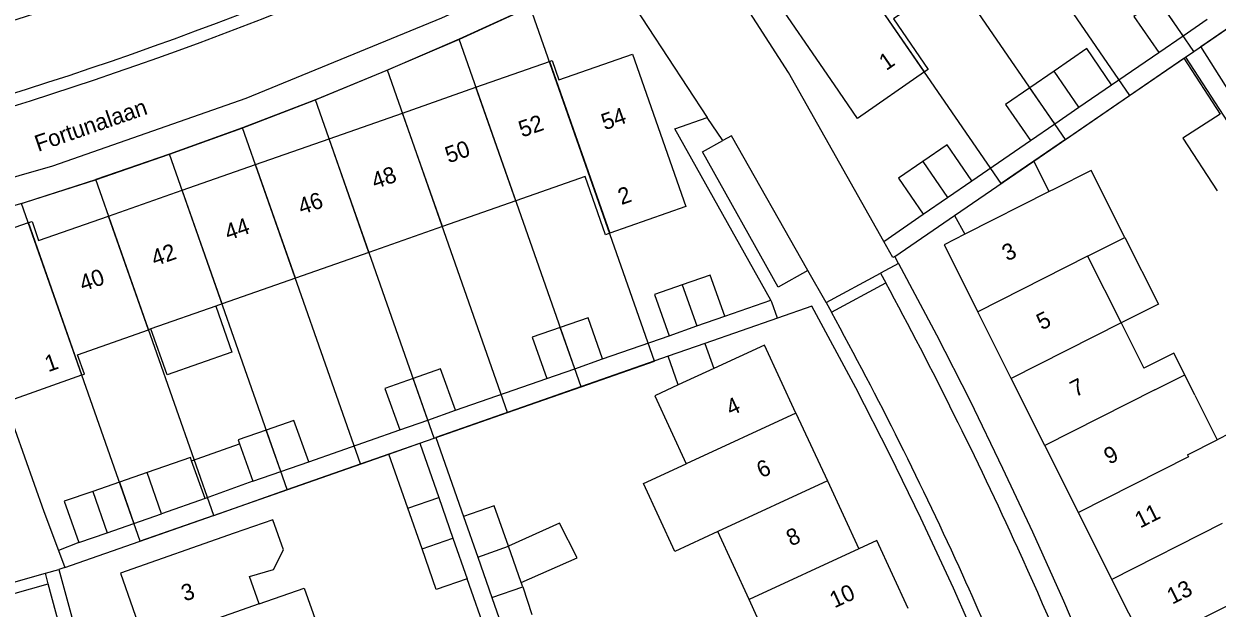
# Model space of a CAD drawing. Extents: x 194485 to 197793, y 468269 to 470822.
# Drawn here: x 195711 to 195798.3, y 469289.8 to 469332.6 of the extents above; entities that cross this region are included whole.
import ezdxf

# ---------------------------------------------------------------- set-up
doc = ezdxf.new("R2010")
doc.units = 0
for name, color, linetype in [('BGT grensvlak gebouwinstallatie plus 1', 7, 'Continuous'), ('BGT grensvlak pand op maaiveld', 7, 'Continuous'), ('BGT grensvlak pand op maaiveld LR', 7, 'Continuous'), ('BGT grensvlak wegdeel', 7, 'Continuous'), ('BGT tekst huisnummerreeks', 7, 'Continuous'), ('BGT tekst openbare ruimte label weg', 7, 'Continuous'), ('GEM grensvlak WOZ_BRK percelen', 7, 'Continuous')]:
    doc.layers.add(name, color=color, linetype=linetype)

msp = doc.modelspace()

# ---------------------------------------------------------------- linework, layer by layer
at = {"layer": 'BGT grensvlak gebouwinstallatie plus 1'}
for p, q in [((195788.764, 469330.788), (195786.381, 469329.149)), ((195790.586, 469328.138), (195788.764, 469330.788)), ((195788.201, 469326.501), (195790.586, 469328.138)), ((195798.54, 469325.986), (195795.81, 469324.238)), ((195795.81, 469324.238), (195798.318, 469320.371)), ((195779.099, 469318.584), (195784.894, 469322.557)), ((195786.023, 469320.32), (195784.894, 469322.557)), ((195779.099, 469318.584), (195779.857, 469317.196)), ((195760.824, 469309.206), (195758.127, 469308.263)), ((195760.824, 469309.206), (195761.469, 469307.368)), ((195758.864, 469306.164), (195758.127, 469308.263)), ((195723.243, 469300.614), (195726.748, 469301.864)), ((195724.225, 469297.863), (195723.243, 469300.614)), ((195727.734, 469299.114), (195724.225, 469297.863)), ((195750.183, 469296.059), (195746.438, 469294.359)), ((195751.473, 469293.512), (195750.183, 469296.059)), ((195747.37, 469291.71), (195751.473, 469293.512)), ((195747.483, 469291.387), (195748.161, 469289.369)), ((195745.228, 469290.602), (195745.937, 469288.582))]:
    msp.add_line(p, q, dxfattribs=at)
for points in [[(195791.556, 469316.969), (195794.016, 469312.072), (195791.296, 469310.705)], [(195725.014, 469311.935), (195726.197, 469308.564), (195721.455, 469306.898), (195720.271, 469310.269)], [(195723.243, 469300.614), (195723.153, 469300.867), (195719.983, 469299.753)], [(195724.225, 469297.863), (195724.23, 469297.848), (195721.046, 469296.729)]]:
    msp.add_lwpolyline(points, dxfattribs=at)
at = {"layer": 'BGT grensvlak pand op maaiveld'}
for p, q in [((195795.825, 469331.733), (195797.595, 469332.948)), ((195794.054, 469330.518), (195795.825, 469331.733)), ((195744.059, 469327.964), (195749.438, 469329.851)), ((195786.381, 469329.149), (195784.604, 469327.926)), ((195788.201, 469326.501), (195786.381, 469329.149)), ((195738.681, 469326.077), (195744.059, 469327.964)), ((195733.303, 469324.19), (195738.681, 469326.077)), ((195786.423, 469325.278), (195788.201, 469326.501)), ((195784.646, 469324.054), (195786.423, 469325.278)), ((195727.926, 469322.303), (195733.303, 469324.19)), ((195722.549, 469320.417), (195727.926, 469322.303)), ((195778.576, 469319.884), (195780.349, 469321.103)), ((195717.17, 469318.53), (195722.549, 469320.417)), ((195776.802, 469318.664), (195778.576, 469319.884)), ((195786.023, 469320.32), (195779.857, 469317.196)), ((195786.376, 469320.499), (195786.023, 469320.32)), ((195746.977, 469319.649), (195741.599, 469317.76)), ((195741.599, 469317.76), (195736.221, 469315.871)), ((195788.836, 469315.602), (195791.556, 469316.969)), ((195736.221, 469315.871), (195730.846, 469313.983)), ((195788.836, 469315.602), (195791.296, 469310.705)), ((195730.846, 469313.983), (195725.47, 469312.095)), ((195725.014, 469311.935), (195720.271, 469310.269)), ((195725.47, 469312.095), (195725.014, 469311.935)), ((195760.234, 469310.484), (195762.266, 469311.194)), ((195783.248, 469306.628), (195780.792, 469311.527)), ((195720.271, 469310.269), (195720.092, 469310.206)), ((195758.201, 469309.773), (195760.234, 469310.484)), ((195791.296, 469310.705), (195792.956, 469307.398)), ((195751.29, 469307.357), (195753.328, 469308.067)), ((195709.608, 469304.912), (195715.212, 469306.897)), ((195749.252, 469306.646), (195751.29, 469307.357)), ((195761.469, 469307.368), (195758.864, 469306.164)), ((195785.704, 469301.729), (195783.248, 469306.628)), ((195796.693, 469305.412), (195795.944, 469306.908)), ((195796.693, 469305.412), (195798.31, 469302.148)), ((195740.527, 469303.596), (195742.555, 469304.312)), ((195767.482, 469304.109), (195769.781, 469299.135)), ((195738.499, 469302.879), (195740.527, 469303.596)), ((195799.269, 469302.63), (195798.31, 469302.148)), ((195726.748, 469301.864), (195727.734, 469299.114)), ((195737.673, 469301.104), (195739.942, 469301.898)), ((195739.942, 469301.898), (195741.332, 469297.925)), ((195788.159, 469296.83), (195785.704, 469301.729)), ((195729.776, 469299.826), (195731.817, 469300.538)), ((195739.064, 469297.141), (195737.673, 469301.104)), ((195719.983, 469299.753), (195717.966, 469299.052)), ((195721.046, 469296.729), (195719.983, 469299.753)), ((195727.734, 469299.114), (195729.776, 469299.826)), ((195717.966, 469299.052), (195716.005, 469298.37)), ((195769.781, 469299.135), (195772.08, 469294.16)), ((195741.332, 469297.925), (195742.376, 469294.957)), ((195740.112, 469294.162), (195739.064, 469297.141)), ((195719.027, 469296.027), (195721.046, 469296.729)), ((195743.141, 469296.539), (195744.185, 469293.57)), ((195790.615, 469291.931), (195788.159, 469296.83)), ((195714.994, 469294.625), (195717.072, 469295.347)), ((195717.072, 469295.347), (195719.027, 469296.027)), ((195764.055, 469290.452), (195761.756, 469295.427)), ((195742.376, 469294.957), (195743.422, 469291.983)), ((195744.185, 469293.57), (195745.228, 469290.602)), ((195747.37, 469291.71), (195746.438, 469294.359)), ((195728.186, 469290.139), (195727.484, 469292.135)), ((195745.228, 469290.602), (195747.483, 469291.387)), ((195747.483, 469291.387), (195747.37, 469291.71)), ((195766.354, 469285.478), (195764.055, 469290.452))]:
    msp.add_line(p, q, dxfattribs=at)
for points in [[(195776.896, 469329.08), (195771.996, 469325.682), (195770.301, 469328.142), (195765.314, 469335.429), (195770.024, 469338.657), (195769.176, 469339.894), (195769.374, 469340.03)], [(195779.052, 469336.008), (195774.625, 469332.97), (195777.167, 469329.267), (195776.896, 469329.08)], [(195794.007, 469334.379), (195792.214, 469333.148), (195794.054, 469330.518)], [(195749.438, 469329.851), (195749.629, 469329.918), (195750.115, 469328.501), (195755.509, 469330.381), (195759.426, 469319.229), (195753.852, 469317.271)], [(195784.604, 469327.926), (195782.826, 469326.702), (195784.646, 469324.054)], [(195780.349, 469321.103), (195778.54, 469323.752), (195776.767, 469322.533)], [(195776.767, 469322.533), (195774.993, 469321.313), (195776.802, 469318.664)], [(195791.556, 469316.969), (195789.096, 469321.866), (195786.376, 469320.499)], [(195753.852, 469317.271), (195753.538, 469317.16), (195752.053, 469321.432), (195746.977, 469319.649)], [(195705.609, 469316.311), (195705.905, 469316.399), (195705.978, 469316.197), (195711.298, 469318.049)], [(195711.298, 469318.049), (195711.567, 469318.143), (195712.049, 469316.733), (195717.17, 469318.53)], [(195779.857, 469317.196), (195778.337, 469316.426), (195780.792, 469311.527)], [(195762.266, 469311.194), (195761.197, 469314.21), (195759.165, 469313.5)], [(195759.165, 469313.5), (195757.132, 469312.789), (195758.201, 469309.773)], [(195753.328, 469308.067), (195752.261, 469311.088), (195750.229, 469310.38)], [(195715.212, 469306.897), (195715.397, 469306.963), (195714.897, 469308.381), (195720.092, 469310.206)], [(195750.229, 469310.38), (195748.185, 469309.667), (195749.252, 469306.646)], [(195767.482, 469304.109), (195765.183, 469309.084), (195761.469, 469307.368)], [(195795.944, 469306.908), (195795.15, 469308.496), (195792.956, 469307.398)], [(195739.462, 469306.631), (195737.398, 469305.902), (195738.499, 469302.879)], [(195742.555, 469304.312), (195741.454, 469307.335), (195739.462, 469306.631)], [(195758.864, 469306.164), (195757.158, 469305.376), (195759.457, 469300.401)], [(195731.817, 469300.538), (195730.731, 469303.568), (195728.71, 469302.863)], [(195728.71, 469302.863), (195726.648, 469302.144), (195726.748, 469301.864)], [(195761.756, 469295.427), (195758.608, 469293.972), (195756.315, 469298.955), (195759.457, 469300.401)], [(195716.005, 469298.37), (195713.927, 469297.648), (195714.994, 469294.625)], [(195746.438, 469294.359), (195745.396, 469297.324), (195743.141, 469296.539)], [(195727.484, 469292.135), (195729.239, 469292.66), (195729.962, 469294.085), (195729.183, 469296.299), (195726.368, 469295.309)], [(195726.368, 469295.309), (195718.032, 469292.393), (195719.847, 469287.222)], [(195775.697, 469289.796), (195773.399, 469294.769), (195772.08, 469294.16)], [(195799.424, 469294.523), (195801.175, 469291.038), (195793.09, 469286.993), (195790.615, 469291.931)], [(195743.422, 469291.983), (195741.158, 469291.187), (195740.112, 469294.162)], [(195728.186, 469290.139), (195731.488, 469291.3), (195733.331, 469286.056)]]:
    msp.add_lwpolyline(points, dxfattribs=at)
at = {"layer": 'BGT grensvlak pand op maaiveld LR'}
for p, q in [((195776.896, 469329.08), (195769.374, 469340.03)), ((195795.825, 469331.733), (195794.007, 469334.379)), ((195749.438, 469329.851), (195753.852, 469317.271)), ((195746.977, 469319.649), (195744.059, 469327.964)), ((195786.423, 469325.278), (195784.604, 469327.926)), ((195741.599, 469317.76), (195738.681, 469326.077)), ((195736.221, 469315.871), (195733.303, 469324.19)), ((195776.767, 469322.533), (195778.576, 469319.884)), ((195730.846, 469313.983), (195727.926, 469322.303)), ((195725.47, 469312.095), (195722.549, 469320.417)), ((195715.212, 469306.897), (195711.298, 469318.049)), ((195720.092, 469310.206), (195717.17, 469318.53)), ((195788.836, 469315.602), (195780.792, 469311.527)), ((195759.165, 469313.5), (195760.234, 469310.484)), ((195751.29, 469307.357), (195750.229, 469310.38)), ((195791.296, 469310.705), (195783.248, 469306.628)), ((195740.527, 469303.596), (195739.462, 469306.631)), ((195793.755, 469305.808), (195795.944, 469306.908)), ((195793.755, 469305.808), (195785.704, 469301.729)), ((195767.482, 469304.109), (195759.457, 469300.401)), ((195729.776, 469299.826), (195728.71, 469302.863)), ((195796.141, 469301.059), (195798.31, 469302.148)), ((195717.966, 469299.052), (195719.027, 469296.027)), ((195769.781, 469299.135), (195761.756, 469295.427)), ((195716.005, 469298.37), (195717.072, 469295.347)), ((195739.064, 469297.141), (195741.332, 469297.925)), ((195798.675, 469296.014), (195790.615, 469291.931)), ((195740.112, 469294.162), (195742.376, 469294.957)), ((195744.185, 469293.57), (195746.438, 469294.359)), ((195772.08, 469294.16), (195764.055, 469290.452)), ((195728.186, 469290.139), (195719.847, 469287.222))]:
    msp.add_line(p, q, dxfattribs=at)
msp.add_lwpolyline([(195796.141, 469301.059), (195796.215, 469300.911), (195788.159, 469296.83)], dxfattribs=at)
at = {"layer": 'BGT grensvlak wegdeel'}
for p, q in [((195753.872, 469336.591), (195760.989, 469325.741)), ((195790.586, 469328.138), (195794.054, 469330.518)), ((195762.13, 469324.053), (195760.989, 469325.741)), ((195780.349, 469321.103), (195784.646, 469324.054)), ((195773.909, 469316.681), (195776.802, 469318.664)), ((195774.715, 469315.578), (195779.099, 469318.584)), ((195774.995, 469315.052), (195774.715, 469315.578)), ((195769.7, 469312.199), (195768.341, 469314.554)), ((195774.995, 469315.052), (195773.684, 469314.357)), ((195769.7, 469312.199), (195773.684, 469314.357)), ((195770.084, 469311.497), (195774.064, 469313.653)), ((195773.684, 469314.357), (195774.064, 469313.653)), ((195762.266, 469311.194), (195765.634, 469312.371)), ((195769.7, 469312.199), (195770.084, 469311.497)), ((195766.122, 469311.061), (195760.824, 469309.206)), ((195753.328, 469308.067), (195758.201, 469309.773)), ((195742.555, 469304.312), (195749.252, 469306.646)), ((195731.817, 469300.538), (195738.499, 469302.879)), ((195713.963, 469292.805), (195737.673, 469301.104)), ((195724.225, 469297.863), (195721.046, 469296.729)), ((195714.994, 469294.625), (195713.49, 469294.057)), ((195713.49, 469294.057), (195713.963, 469292.805)), ((195712.546, 469292.378), (195713.529, 469292.654)), ((195713.963, 469292.805), (195713.529, 469292.654)), ((195708.18, 469291.148), (195712.546, 469292.378)), ((195712.755, 469291.606), (195712.546, 469292.378)), ((195744.911, 469287.745), (195743.422, 469291.983)), ((195708.388, 469290.375), (195712.755, 469291.606))]:
    msp.add_line(p, q, dxfattribs=at)
for points in [[(195808.847, 469309.723), (195809.917, 469307.982), (195811.215, 469308.634), (195797.114, 469330.935), (195815.872, 469343.796)], [(195773.909, 469316.681), (195766.931, 469329.049), (195760.122, 469339.635)], [(195705.107, 469317.845), (195711.093, 469319.541), (195716.199, 469321.185), (195721.636, 469323.064), (195726.92, 469324.975), (195732.229, 469327.011), (195737.498, 469329.177), (195742.865, 469331.486), (195748.253, 469333.937), (195753.872, 469336.591)], [(195705.495, 469320.041), (195713.098, 469322.22), (195727.239, 469327.175), (195741.552, 469333.046), (195747.383, 469335.723)], [(195784.894, 469322.557), (195795.876, 469330.087), (195798.54, 469325.986)], [(195765.634, 469312.371), (195758.619, 469324.913), (195760.989, 469325.741)], [(195768.341, 469314.554), (195762.769, 469324.405), (195762.13, 469324.053)], [(195768.341, 469314.554), (195766.172, 469313.325), (195760.644, 469323.233), (195762.13, 469324.053)], [(195774.715, 469315.578), (195774.579, 469315.494), (195773.909, 469316.681)], [(195774.995, 469315.052), (195777.773, 469309.844), (195780.225, 469304.993), (195782.61, 469300.085), (195784.803, 469295.42), (195787.072, 469290.362), (195789.283, 469285.142), (195792.899, 469276.142), (195796.067, 469267.56)], [(195766.122, 469311.061), (195765.707, 469312.24), (195765.634, 469312.371)], [(195777.492, 469274.463), (195784.912, 469277.048), (195781.115, 469286.496), (195779.019, 469291.297), (195776.617, 469296.419), (195774.391, 469301.025), (195771.877, 469305.965), (195768.652, 469311.946), (195766.122, 469311.061)], [(195758.127, 469308.263), (195741.121, 469302.31), (195743.141, 469296.539)], [(195709.608, 469304.912), (195712.418, 469296.898), (195713.49, 469294.057)], [(195713.529, 469292.654), (195715.42, 469285.676), (195716.868, 469280.21), (195718.288, 469274.752), (195719.485, 469270.001), (195720.834, 469264.516), (195722.938, 469255.508), (195730.765, 469258.221)], [(195726.885, 469233.227), (195722.359, 469253.648), (195719.667, 469264.987), (195715.872, 469280.062), (195712.755, 469291.606)]]:
    msp.add_lwpolyline(points, dxfattribs=at)
for centre, radius, start, end in [((195628.963, 469587.01), 266.824, 283.44092, 294.47502), ((195626.709, 469593.402), 278.682, 283.59937, 294.37181), ((195625.645, 469596.541), 282.898, 283.66119, 294.30962), ((195479.658, 469155.209), 334.334, 24.56784, 28.28839), ((195513.651, 469171.429), 292.193, 24.4217, 28.64413), ((195472.764, 469152.753), 341.626, 19.68441, 24.46167), ((195458.842, 469147.398), 352.034, 21.41247, 24.2947)]:
    msp.add_arc(centre, radius, start, end, dxfattribs=at)
at = {"layer": 'GEM grensvlak WOZ_BRK percelen'}
for p, q in [((195796.61, 469330.59), (195781.838, 469352.092)), ((195776.976, 469349.091), (195791.906, 469327.365)), ((195787.204, 469324.141), (195772.084, 469346.151)), ((195796.61, 469330.59), (195801.307, 469333.81)), ((195742.829, 469331.471), (195737.581, 469329.213)), ((195751.754, 469306.033), (195742.829, 469331.471)), ((195795.989, 469330.164), (195796.61, 469330.59)), ((195791.906, 469327.365), (195795.989, 469330.164)), ((195795.989, 469330.164), (195799.702, 469324.465)), ((195737.581, 469329.213), (195732.303, 469327.041)), ((195746.374, 469304.15), (195737.581, 469329.213)), ((195732.303, 469327.041), (195726.98, 469324.998)), ((195740.993, 469302.267), (195732.303, 469327.041)), ((195787.204, 469324.141), (195791.906, 469327.365)), ((195726.98, 469324.998), (195721.622, 469323.059)), ((195735.618, 469300.385), (195726.98, 469324.998)), ((195721.622, 469323.059), (195716.234, 469321.197)), ((195730.24, 469298.503), (195721.622, 469323.059)), ((195724.86, 469296.62), (195716.234, 469321.197)), ((195746.374, 469304.15), (195751.754, 469306.033)), ((195740.993, 469302.267), (195746.374, 469304.15)), ((195735.618, 469300.385), (195740.993, 469302.267)), ((195730.24, 469298.503), (195735.618, 469300.385)), ((195724.86, 469296.62), (195730.24, 469298.503))]:
    msp.add_line(p, q, dxfattribs=at)
for points in [[(195787.204, 469324.141), (195782.503, 469320.918), (195767.089, 469343.355), (195772.084, 469346.151)], [(195751.754, 469306.033), (195757.135, 469307.916), (195748.039, 469333.839), (195742.829, 469331.471)], [(195724.86, 469296.62), (195719.48, 469294.737), (195710.803, 469319.459), (195711.093, 469319.541), (195716.234, 469321.197)]]:
    msp.add_lwpolyline(points, dxfattribs=at)

# ---------------------------------------------------------------- texts
at = {"layer": 'BGT tekst huisnummerreeks'}
for s, rotation, p in [('1', 34.6, (195774.091, 469329.142)), ('52', 19.3, (195747.434, 469324.273)), ('54', 19.2, (195753.484, 469324.804)), ('50', 19.3, (195742.052, 469322.385)), ('48', 19.3, (195736.67, 469320.497)), ('2', 19.4, (195754.705, 469319.331)), ('46', 19.3, (195731.293, 469318.61)), ('44', 19.3, (195725.919, 469316.725)), ('42', 19.3, (195720.545, 469314.839)), ('3', 26.6, (195782.949, 469315.195)), ('40', 19.3, (195715.291, 469312.996)), ('5', 26.6, (195785.472, 469310.153)), ('1', 19.3, (195712.75, 469307.098)), ('7', 26.6, (195787.937, 469305.244)), ('4', 24.8, (195762.715, 469303.876)), ('9', 26.6, (195790.406, 469300.317)), ('6', 24.8, (195764.953, 469299.322)), ('11', 26.9, (195792.673, 469295.65)), ('8', 24.8, (195767.121, 469294.331)), ('13', 26.6, (195795.022, 469290.069)), ('3', 19.3, (195722.739, 469290.301)), ('10', 24.8, (195770.303, 469289.806))]:
    msp.add_text(s, height=1.2, rotation=rotation, dxfattribs=at).set_placement(p)
at = {"layer": 'BGT tekst openbare ruimte label weg'}
msp.add_text('Fortunalaan', height=1.2, rotation=19, dxfattribs=at).set_placement((195712.008, 469323.227))

doc.saveas('drawing.dxf')
